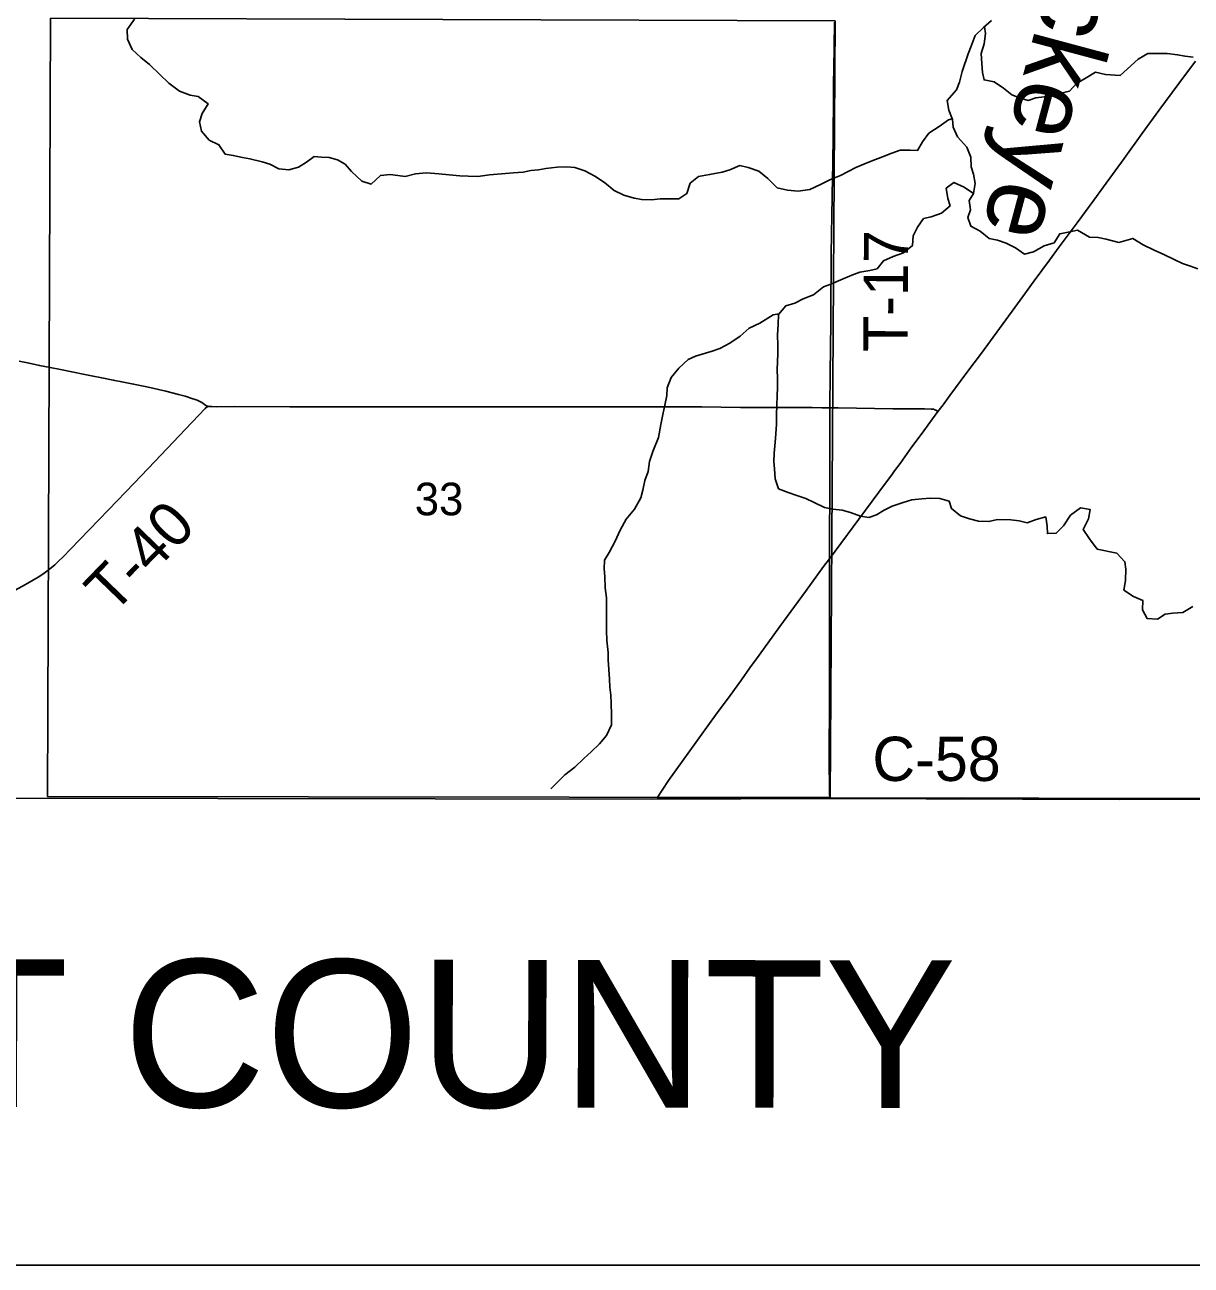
# Model space of a CAD drawing. Extents: x 0 to 34, y 0 to 22.
# Drawn here: x 6.435 to 7.184, y 14.1 to 14.896 of the extents above; entities that cross this region are included whole.
import ezdxf

# ---------------------------------------------------------------- set-up
doc = ezdxf.new("R2010")
doc.units = 0
for name, color, linetype in [('GM_X_Adjacent_County', 7, 'Continuous'), ('GM_X_Adjacent_County_Text', 7, 'Continuous'), ('GM_X_County', 7, 'Continuous'), ('GM_X_County_Road', 7, 'Continuous'), ('GM_X_County_Road_Text', 7, 'Continuous'), ('GM_X_Minor_River', 7, 'Continuous'), ('GM_X_Minor_River_Text', 7, 'Continuous'), ('GM_X_Section', 7, 'Continuous'), ('GM_X_Section_Text', 7, 'Continuous'), ('GM_X_State_Route', 7, 'Continuous'), ('GM_X_Township', 7, 'Continuous'), ('GM_X_Township_Road', 7, 'Continuous'), ('GM_X_Township_Road_Text', 7, 'Continuous'), ('SH_Data', 7, 'Continuous')]:
    doc.layers.add(name, color=color, linetype=linetype)

msp = doc.modelspace()

# ---------------------------------------------------------------- linework, layer by layer
at = {"layer": 'GM_X_Adjacent_County'}
for points in [[(2.6, 14.40919), (2.6, 14.1), (7.45277, 14.1)], [(7.45277, 14.1), (7.45284, 14.15055), (7.45459, 14.40015), (7.13726, 14.39886), (6.95145, 14.39952), (6.83768, 14.39906), (6.14063, 14.40011), (5.94628, 14.40039), (5.52367, 14.40104), (5.44111, 14.40116), (5.06657, 14.40173), (5.04041, 14.40177), (4.43815, 14.40265), (3.86539, 14.40349), (3.71208, 14.40564), (3.66948, 14.40585), (3.64498, 14.40529), (3.62218, 14.40551), (3.56097, 14.40598), (3.47236, 14.40671), (3.43312, 14.40703), (2.6, 14.40919)]]:
    msp.add_lwpolyline(points, dxfattribs=at)
at = {"layer": 'GM_X_County'}
msp.add_lwpolyline([(3.86539, 14.40349), (4.43815, 14.40265), (5.04041, 14.40177), (5.06657, 14.40173), (5.44111, 14.40116), (5.52367, 14.40104), (5.94628, 14.40039), (6.14063, 14.40011), (6.83768, 14.39906), (6.95145, 14.39952), (7.13726, 14.39886), (7.45459, 14.40015), (7.92809, 14.4004), (8.46143, 14.39951), (8.46274, 14.39956), (8.96099, 14.39844), (8.96486, 14.39847), (9.4, 14.3965)], dxfattribs=at)
at = {"layer": 'GM_X_County_Road'}
for points in [[(6.84087, 14.40001), (6.87571, 14.39969), (6.90454, 14.39971), (6.95153, 14.39974)], [(6.95153, 14.39974), (6.95642, 14.39975), (7.01497, 14.39978), (7.03637, 14.39988), (7.05968, 14.39974), (7.08579, 14.39963), (7.11532, 14.3995), (7.15044, 14.39944), (7.19955, 14.39947), (7.25767, 14.39964), (7.28066, 14.3998), (7.32883, 14.39999), (7.35991, 14.40008), (7.38819, 14.4), (7.41978, 14.40018), (7.45496, 14.4006)]]:
    msp.add_lwpolyline(points, dxfattribs=at)
at = {"layer": 'GM_X_Minor_River'}
for points in [[(7.0301, 14.83568), (7.02781, 14.83503), (7.02171, 14.83071), (7.01523, 14.82658), (7.01101, 14.82092), (7.00794, 14.81544), (7.00319, 14.81567), (6.99674, 14.81553), (6.99142, 14.81367), (6.98552, 14.81144), (6.9781, 14.80865), (6.97334, 14.8066), (6.9682, 14.80455), (6.95849, 14.79931), (6.95202, 14.7967), (6.94555, 14.79353), (6.93869, 14.79035), (6.93129, 14.78927), (6.92446, 14.78989), (6.91783, 14.79146), (6.9118, 14.79738), (6.90615, 14.80217), (6.89914, 14.8045), (6.89384, 14.80568), (6.88737, 14.80307), (6.88243, 14.8014), (6.87445, 14.79994), (6.86742, 14.79867), (6.86189, 14.79434), (6.85975, 14.78791), (6.85479, 14.78434), (6.84265, 14.78443), (6.83714, 14.78372), (6.83088, 14.78395), (6.82615, 14.78475), (6.81952, 14.78669), (6.81328, 14.78978), (6.80706, 14.79495), (6.80083, 14.79898), (6.7944, 14.80225), (6.78797, 14.80439), (6.78266, 14.805), (6.77658, 14.80466), (6.76937, 14.80377), (6.76462, 14.80305), (6.75968, 14.80251), (6.75493, 14.8016), (6.74848, 14.80108), (6.74354, 14.80055), (6.73329, 14.79987), (6.7257, 14.79878), (6.71963, 14.79883), (6.71413, 14.79925), (6.7073, 14.79987), (6.70066, 14.80049), (6.6927, 14.80112), (6.68568, 14.80041), (6.67921, 14.79875), (6.67447, 14.79936), (6.66955, 14.79997), (6.66328, 14.79944), (6.65736, 14.7938), (6.6513, 14.79574), (6.64471, 14.80186), (6.64057, 14.80663), (6.63565, 14.80933), (6.63035, 14.81088), (6.62542, 14.81111), (6.62068, 14.81153), (6.61572, 14.80796), (6.61058, 14.80477), (6.60449, 14.80292), (6.59805, 14.80354), (6.59219, 14.80662), (6.58727, 14.80817), (6.5795, 14.81013), (6.57476, 14.81092), (6.5687, 14.8123), (6.56359, 14.81309), (6.55964, 14.81901), (6.55341, 14.82209), (6.54833, 14.82782), (6.54704, 14.8339), (6.54879, 14.8392), (6.55263, 14.84543), (6.54621, 14.85003), (6.54109, 14.85083), (6.53428, 14.85354), (6.52749, 14.85871), (6.52165, 14.86426), (6.51505, 14.87057), (6.5094, 14.87517), (6.50393, 14.88033), (6.50094, 14.8868), (6.50061, 14.89307), (6.5054, 14.89967)], [(7.0554, 14.89876), (7.05025, 14.89424), (7.0449, 14.88916), (7.04238, 14.88235), (7.04045, 14.87743), (7.03657, 14.86608), (7.03482, 14.85926), (7.03288, 14.85434), (7.02695, 14.84756), (7.02805, 14.84129), (7.03028, 14.8352), (7.03081, 14.83045), (7.03361, 14.82417), (7.03945, 14.81748), (7.04205, 14.8112), (7.04239, 14.80494), (7.04387, 14.80018), (7.04497, 14.7943), (7.04378, 14.78785), (7.03774, 14.79188), (7.03112, 14.79497), (7.02635, 14.79121), (7.02744, 14.78456), (7.02874, 14.77981), (7.0232, 14.77511), (7.01654, 14.77288), (7.01179, 14.77178), (7.00777, 14.7663), (7.00507, 14.76063), (7.00465, 14.75438), (6.99892, 14.74967), (6.99226, 14.74745), (6.98598, 14.74465), (6.98196, 14.73937), (6.97721, 14.73845), (6.97094, 14.73736), (6.9658, 14.73531), (6.95876, 14.73233), (6.95229, 14.72953), (6.94754, 14.72786), (6.94105, 14.72279), (6.93458, 14.72018), (6.92925, 14.71738), (6.92335, 14.71571), (6.91876, 14.71024), (6.91852, 14.7038), (6.9181, 14.69716), (6.91823, 14.69033), (6.9182, 14.68482), (6.91797, 14.67989), (6.91774, 14.67458), (6.91808, 14.66927), (6.91804, 14.66301), (6.91781, 14.65826), (6.91758, 14.65182), (6.91734, 14.64594), (6.9173, 14.63968), (6.91684, 14.63067)], [(7.05095, 14.89486), (7.05155, 14.89044), (7.05074, 14.88381), (7.0488, 14.87775), (7.04913, 14.8713), (7.04966, 14.86541), (7.05057, 14.86066), (7.05702, 14.85947), (7.06306, 14.85544), (7.06834, 14.85104), (7.07401, 14.84891), (7.07894, 14.84754), (7.08388, 14.84921), (7.0892, 14.84993), (7.09452, 14.85103), (7.09984, 14.85213), (7.10535, 14.85342), (7.10994, 14.85831), (7.11604, 14.86206), (7.12214, 14.86562), (7.12858, 14.86425), (7.13789, 14.86347)], [(7.13789, 14.86347), (7.14956, 14.87397), (7.15565, 14.87774), (7.16818, 14.87769), (7.17482, 14.8769), (7.17956, 14.87593), (7.18468, 14.87534)], [(7.04378, 14.78785), (7.04109, 14.78332), (7.04181, 14.77743), (7.04007, 14.77251), (7.04211, 14.76681), (7.04816, 14.76353), (7.05382, 14.75894), (7.05912, 14.75776), (7.0648, 14.75601), (7.07085, 14.75293), (7.07651, 14.7489), (7.0824, 14.75037), (7.08907, 14.75431), (7.09554, 14.75616), (7.09918, 14.76201), (7.10564, 14.76329), (7.11058, 14.7642), (7.11833, 14.75978), (7.12383, 14.75955), (7.12895, 14.75856), (7.13715, 14.75635)], [(7.13715, 14.75635), (7.14605, 14.75899), (7.15267, 14.75478), (7.15968, 14.75153), (7.16593, 14.74865), (7.17256, 14.7454), (7.17786, 14.74291), (7.18298, 14.74118), (7.18772, 14.73945)], [(6.91906, 14.7106), (6.91515, 14.70989), (6.90677, 14.70464), (6.89991, 14.70128), (6.89418, 14.6962), (6.88751, 14.6917), (6.88104, 14.68833), (6.87609, 14.68666), (6.86544, 14.68332), (6.86068, 14.68127), (6.85476, 14.67563), (6.84979, 14.66978), (6.84727, 14.66316), (6.84705, 14.65823), (6.84567, 14.65198), (6.84449, 14.64591), (6.84311, 14.63947), (6.84173, 14.63125)], [(6.77261, 14.40582), (6.77653, 14.40948), (6.7815, 14.41475), (6.78799, 14.41963), (6.79373, 14.42509), (6.79851, 14.42942), (6.80387, 14.43469), (6.80827, 14.43997), (6.81155, 14.44677), (6.81142, 14.45323), (6.8113, 14.46063), (6.81115, 14.46576), (6.81044, 14.47108), (6.81029, 14.47602), (6.80977, 14.48229), (6.80945, 14.48855), (6.8093, 14.4933), (6.80861, 14.5009), (6.80828, 14.50736), (6.80835, 14.51495), (6.80821, 14.52121), (6.80827, 14.52824), (6.80738, 14.5347), (6.80725, 14.5421), (6.80673, 14.54685), (6.80696, 14.55255), (6.81004, 14.55746), (6.8139, 14.56464), (6.81718, 14.57182), (6.82084, 14.57882), (6.82621, 14.58523), (6.83026, 14.59241), (6.83163, 14.59733), (6.83301, 14.60358), (6.83514, 14.60945), (6.83596, 14.61571), (6.8381, 14.62215), (6.84173, 14.63125)], [(6.91684, 14.63067), (6.91585, 14.62113), (6.91561, 14.61581), (6.91614, 14.61106), (6.91646, 14.60461), (6.91869, 14.59832), (6.92493, 14.59599), (6.92984, 14.59425), (6.93627, 14.5921), (6.94156, 14.58959), (6.94817, 14.58631), (6.95347, 14.58532), (6.95954, 14.58451), (6.96483, 14.58314), (6.97126, 14.58062), (6.97675, 14.57981), (6.98151, 14.58148), (6.98647, 14.58448), (6.99161, 14.58709), (6.99865, 14.5895), (7.00416, 14.59117), (7.01062, 14.59187), (7.01593, 14.59221), (7.02219, 14.59197), (7.02824, 14.5904), (7.02972, 14.58564), (7.03537, 14.58085), (7.04123, 14.57909), (7.0471, 14.57752), (7.05373, 14.57728), (7.05924, 14.57856), (7.06778, 14.5783), (7.07308, 14.57769), (7.07819, 14.57651), (7.08409, 14.57855), (7.09017, 14.58021), (7.09107, 14.57431), (7.09122, 14.56957), (7.09691, 14.56971), (7.1015, 14.57461), (7.10611, 14.5814), (7.11241, 14.5861), (7.11866, 14.5851), (7.11766, 14.57903), (7.11419, 14.57222), (7.11831, 14.56612), (7.12319, 14.55962), (7.13578, 14.55687)], [(7.13578, 14.55687), (7.14093, 14.55149), (7.14167, 14.54674), (7.14125, 14.53953), (7.14027, 14.53328), (7.1465, 14.52907), (7.15255, 14.52657), (7.15233, 14.5205), (7.15533, 14.51498), (7.16196, 14.51456), (7.1669, 14.51776), (7.17165, 14.51849), (7.17809, 14.51883), (7.18455, 14.52278)]]:
    msp.add_lwpolyline(points, dxfattribs=at)
at = {"layer": 'GM_X_Section'}
msp.add_lwpolyline([(6.9551, 14.89867), (6.95175, 14.40013), (6.44966, 14.40074), (6.45152, 14.90024)], close=True, dxfattribs=at)
at = {"layer": 'GM_X_State_Route'}
msp.add_lwpolyline([(6.84087, 14.40001), (6.84799, 14.41111), (6.87055, 14.44236), (6.87823, 14.4529), (6.88759, 14.46569), (6.89489, 14.47575), (6.90038, 14.48329), (6.90458, 14.48907), (6.91186, 14.49915), (6.91964, 14.51001), (6.93593, 14.53236), (6.94763, 14.54844), (6.95131, 14.55336), (6.97032, 14.57881), (6.98729, 14.60182), (6.99135, 14.60732), (6.99318, 14.60984), (6.99666, 14.6146), (7.00434, 14.62514), (7.00891, 14.63142), (7.01185, 14.63543), (7.01758, 14.64317), (7.02103, 14.64783), (7.02424, 14.65216), (7.0287, 14.65813), (7.03963, 14.67285), (7.04885, 14.68536), (7.0704, 14.71465), (7.07546, 14.72174), (7.08271, 14.73182), (7.09248, 14.74505), (7.09885, 14.75348), (7.11037, 14.76893), (7.12105, 14.78345), (7.12726, 14.792), (7.14056, 14.81037), (7.15181, 14.82601), (7.16283, 14.84105), (7.1755, 14.85835), (7.18631, 14.87277)], dxfattribs=at)
at = {"layer": 'GM_X_Township'}
msp.add_lwpolyline([(7.45459, 14.40015), (7.13726, 14.39886), (6.95145, 14.39952), (6.83768, 14.39906), (6.14063, 14.40011), (5.94628, 14.40039), (5.52367, 14.40104), (5.44111, 14.40116), (5.44669, 15.15063), (5.45044, 15.65487), (5.45419, 15.90393), (5.45428, 16.08137), (5.45292, 16.19179), (5.45515, 16.40295), (5.45701, 16.6786), (5.45812, 16.85635), (5.46352, 17.41199)], dxfattribs=at)
at = {"layer": 'GM_X_Township_Road'}
for points in [[(6.95172, 14.65029), (6.95181, 14.67257), (6.95219, 14.70489), (6.95234, 14.72447), (6.95246, 14.73442), (6.95258, 14.74685), (6.95277, 14.76332), (6.95292, 14.77202), (6.95317, 14.78724), (6.95347, 14.80713), (6.95368, 14.82547), (6.95393, 14.84784), (6.95403, 14.8584), (6.95414, 14.86835), (6.9543, 14.88202), (6.95452, 14.89787)], [(6.43142, 14.68017), (6.4378, 14.67881), (6.44451, 14.67747), (6.4512, 14.67605), (6.45791, 14.67475), (6.46522, 14.67327), (6.47346, 14.67169), (6.47773, 14.67088), (6.48443, 14.6695), (6.49175, 14.6681), (6.49845, 14.66674), (6.50486, 14.66551), (6.51337, 14.66369), (6.52549, 14.66092), (6.53364, 14.65889), (6.53783, 14.65772), (6.54286, 14.65613), (6.54428, 14.65561), (6.54563, 14.65507), (6.54691, 14.65453), (6.54828, 14.65383), (6.54932, 14.65315), (6.55054, 14.65218), (6.55106, 14.65187), (6.55164, 14.65162), (6.55234, 14.65139), (6.55241, 14.65137)], [(6.41739, 14.52705), (6.43543, 14.53684), (6.44351, 14.5415), (6.44663, 14.54351), (6.44927, 14.54539), (6.45185, 14.54748), (6.45421, 14.54946), (6.45691, 14.55198), (6.45938, 14.55439), (6.47014, 14.56562), (6.48868, 14.58488), (6.50516, 14.6018), (6.51839, 14.61581), (6.53405, 14.63224), (6.54236, 14.64106), (6.55082, 14.64974), (6.55241, 14.65137)], [(6.55241, 14.65137), (6.55313, 14.6512), (6.55404, 14.65106), (6.55498, 14.65101), (6.55779, 14.65098), (6.56929, 14.65105), (6.60503, 14.65092), (6.63456, 14.65091), (6.68553, 14.65089), (6.70977, 14.65084), (6.73681, 14.65093), (6.76633, 14.65099), (6.78032, 14.65096), (6.80206, 14.6509), (6.82226, 14.65091), (6.83686, 14.65088), (6.84991, 14.65087), (6.86949, 14.65079), (6.89436, 14.65057), (6.91968, 14.65045), (6.93691, 14.65036), (6.94032, 14.65038), (6.94652, 14.65034), (6.95172, 14.65029)], [(6.95131, 14.55336), (6.95133, 14.56319), (6.95148, 14.57593), (6.95158, 14.58743), (6.95165, 14.59675), (6.95171, 14.60421), (6.95168, 14.61446), (6.95165, 14.62285), (6.95164, 14.63062), (6.95172, 14.65029)], [(6.95172, 14.65029), (6.95701, 14.65024), (6.99209, 14.64967), (7.00172, 14.64957), (7.007, 14.64954), (7.01228, 14.64952), (7.01672, 14.64944), (7.01741, 14.64942), (7.01801, 14.64935), (7.01829, 14.64931), (7.01859, 14.64923), (7.01884, 14.64915), (7.0191, 14.64904), (7.01955, 14.6488), (7.02001, 14.6485), (7.02103, 14.64783)], [(6.95153, 14.39974), (6.95149, 14.40285), (6.95125, 14.42612), (6.9513, 14.46279), (6.9513, 14.48983), (6.95132, 14.51097), (6.9513, 14.52838), (6.9513, 14.54672), (6.95131, 14.55336)]]:
    msp.add_lwpolyline(points, dxfattribs=at)
at = {"layer": 'SH_Data'}
msp.add_line((2.6, 14.1), (9.4, 14.1), dxfattribs=at)

# ---------------------------------------------------------------- texts
at = {"layer": 'GM_X_Adjacent_County_Text'}
msp.add_text('WYANDOT COUNTY', height=0.094697, rotation=359.93561, dxfattribs=at).set_placement((5.81572, 14.20229))
at = {"layer": 'GM_X_County_Road_Text'}
msp.add_text('C-58', height=0.028409, rotation=0.00001, dxfattribs=at).set_placement((6.97893, 14.41076))
at = {"layer": 'GM_X_Minor_River_Text'}
msp.add_text('Buckeye', height=0.047371, rotation=255.01808, dxfattribs=at).set_placement((7.11198, 14.99982))
at = {"layer": 'GM_X_Section_Text'}
msp.add_text('33', height=0.020928, rotation=0.00001, dxfattribs=at).set_placement((6.68528, 14.58129))
at = {"layer": 'GM_X_Township_Road_Text'}
for s, rotation, p in [('T-17', 89.64744, (7.00147, 14.68601)), ('T-40', 45.99699, (6.49165, 14.51707))]:
    msp.add_text(s, height=0.028409, rotation=rotation, dxfattribs=at).set_placement(p)

doc.saveas('drawing.dxf')
